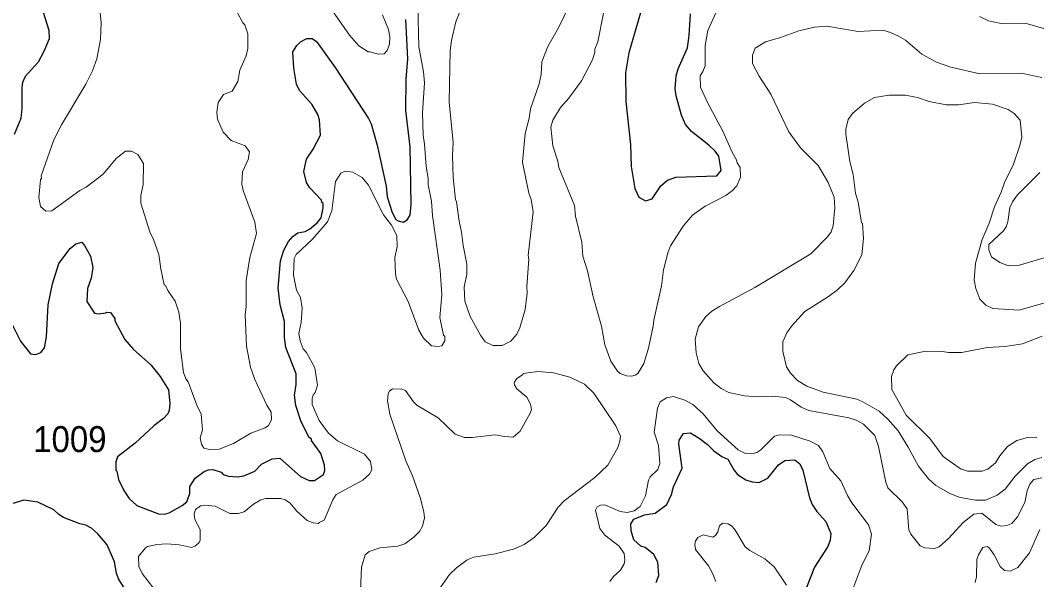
# Model space of a CAD drawing. Extents: x 447.8 to 473.9, y 7733.1 to 7760.8.
# Drawn here: x 464.533 to 467.663, y 7756.976 to 7758.7 of the extents above; entities that cross this region are included whole.
import ezdxf

# ---------------------------------------------------------------- set-up
doc = ezdxf.new("R2010")
doc.units = 0
doc.header["$LTSCALE"] = 0.032
doc.layers.add('1', color=7, linetype='Continuous', lineweight=25)
doc.layers.add('2', color=7, linetype='Continuous', lineweight=13)
doc.layers.add('21', color=7, linetype='Continuous')

msp = doc.modelspace()

# ---------------------------------------------------------------- linework, layer by layer
at = {"layer": '1'}
for points in [[(464.5266, 7758.8262), (464.5504, 7758.8118), (464.5646, 7758.7974), (464.5977, 7758.7415), (464.6207, 7758.6694), (464.6222, 7758.6422), (464.6056, 7758.6031), (464.5875, 7758.5706), (464.5479, 7758.5262), (464.5396, 7758.508), (464.5373, 7758.4926), (464.538, 7758.4273), (464.5341, 7758.3964), (464.514, 7758.348)], [(465.4233, 7758.0563), (465.4473, 7758.0757), (465.4591, 7758.091), (465.4655, 7758.1219), (465.4655, 7758.1351), (465.4615, 7758.1384), (465.4602, 7758.1456), (465.4241, 7758.1834), (465.4144, 7758.2001), (465.4062, 7758.2338), (465.4138, 7758.2718), (465.4352, 7758.3026), (465.4574, 7758.3459), (465.4543, 7758.3925), (465.4494, 7758.4089), (465.4304, 7758.4406), (465.3926, 7758.4831), (465.3831, 7758.5031), (465.3749, 7758.5519), (465.3726, 7758.6025), (465.3841, 7758.6222), (465.3961, 7758.6327), (465.4155, 7758.6435), (465.4321, 7758.6435), (465.4449, 7758.6346), (465.5027, 7758.5538), (465.6052, 7758.3968), (465.6135, 7758.3804), (465.6324, 7758.3152), (465.6593, 7758.1884), (465.6627, 7758.1553), (465.6781, 7758.1072), (465.6893, 7758.086), (465.6961, 7758.0812), (465.712, 7758.0779), (465.7248, 7758.0841), (465.734, 7758.0995), (465.7364, 7758.1319), (465.7332, 7758.3099), (465.7197, 7758.4214), (465.7213, 7758.5183), (465.7268, 7758.5806), (465.7197, 7758.7019)], [(466.4426, 7758.7221), (466.4073, 7758.5996), (466.397, 7758.5375), (466.3978, 7758.4497), (466.4121, 7758.3163), (466.4137, 7758.2489), (466.4257, 7758.1816), (466.4375, 7758.1541), (466.4588, 7758.1436), (466.4787, 7758.1493), (466.5054, 7758.1895), (466.5259, 7758.2071), (466.5517, 7758.2157), (466.6776, 7758.2205), (466.6915, 7758.2365), (466.6841, 7758.2808), (466.6731, 7758.296), (466.6537, 7758.3149), (466.6003, 7758.357), (466.5812, 7758.3788), (466.5693, 7758.4069), (466.5525, 7758.4663), (466.5493, 7758.4883), (466.5532, 7758.5288), (466.559, 7758.5503), (466.5874, 7758.6146), (466.5932, 7758.6526), (466.5965, 7758.7193)], [(465.3446, 7757.9907), (465.3584, 7758.0175), (465.3728, 7758.0346), (465.388, 7758.0441), (465.4097, 7758.0491), (465.4233, 7758.0563)], [(464.5071, 7757.7642), (464.5339, 7757.7102), (464.5638, 7757.6721), (464.5808, 7757.6692), (464.5962, 7757.6753), (464.6072, 7757.6897), (464.6134, 7757.724), (464.6183, 7757.8224), (464.632, 7757.887), (464.6511, 7757.9504), (464.6866, 7757.9962), (464.7038, 7758.0103), (464.7219, 7758.0153), (464.731, 7758.0059), (464.7487, 7757.9731), (464.7561, 7757.9375), (464.7514, 7757.9047), (464.7395, 7757.8726), (464.7377, 7757.8329), (464.7609, 7757.7971), (464.7733, 7757.7949), (464.7959, 7757.7979), (464.7981, 7757.8004), (464.8103, 7757.799), (464.824, 7757.7807), (464.8244, 7757.7733), (464.8549, 7757.7163), (464.8814, 7757.6848), (464.9346, 7757.6379), (464.9634, 7757.6019), (464.9892, 7757.5603), (464.9933, 7757.5188), (464.9917, 7757.4969), (464.9867, 7757.4868), (464.9735, 7757.4721), (464.9442, 7757.4499), (464.887, 7757.3965), (464.8324, 7757.3538), (464.8268, 7757.3393), (464.8267, 7757.3127), (464.8298, 7757.3096), (464.8356, 7757.2847), (464.8519, 7757.2505), (464.8679, 7757.2262), (464.8919, 7757.204), (464.9583, 7757.1781), (464.9765, 7757.1777), (464.991, 7757.1814), (465.0314, 7757.2039), (465.0453, 7757.2154), (465.055, 7757.2413), (465.0546, 7757.2632), (465.0715, 7757.2883), (465.0986, 7757.3085), (465.112, 7757.3146), (465.1256, 7757.3155), (465.1511, 7757.3067), (465.1581, 7757.3002), (465.1741, 7757.2946), (465.2023, 7757.293), (465.221, 7757.2953), (465.2551, 7757.31), (465.2753, 7757.3313), (465.3085, 7757.3484), (465.3318, 7757.3498), (465.3955, 7757.2933), (465.422, 7757.2814), (465.4393, 7757.2816), (465.4669, 7757.2994), (465.4703, 7757.3124), (465.4695, 7757.3285), (465.4585, 7757.3645), (465.4297, 7757.4043), (465.4292, 7757.4087), (465.4213, 7757.4153), (465.3972, 7757.4652), (465.381, 7757.5125), (465.3774, 7757.5439), (465.3829, 7757.5769), (465.3821, 7757.6105), (465.3507, 7757.6914), (465.3469, 7757.7219), (465.3468, 7757.7708), (465.3327, 7757.8223), (465.327, 7757.8742), (465.334, 7757.9581), (465.3446, 7757.9907)], [(466.4912, 7756.9674), (466.4995, 7756.9889), (466.4963, 7757.0301), (466.4837, 7757.0531), (466.457, 7757.075), (466.4442, 7757.0786), (466.4228, 7757.0981), (466.4138, 7757.1263), (466.4131, 7757.1482), (466.4226, 7757.1622), (466.455, 7757.1753), (466.4886, 7757.181), (466.5236, 7757.2077), (466.5388, 7757.2386), (466.5448, 7757.2618), (466.5716, 7757.319), (466.5614, 7757.3932), (466.5622, 7757.4056), (466.5758, 7757.426), (466.597, 7757.4277), (466.624, 7757.4117), (466.6489, 7757.3922), (466.6689, 7757.3722), (466.6931, 7757.3555), (466.7118, 7757.3467), (466.73, 7757.3141), (466.7414, 7757.2998), (466.7669, 7757.2836), (466.7873, 7757.2773), (466.8086, 7757.2755), (466.8351, 7757.2889), (466.8683, 7757.3291), (466.8876, 7757.3434), (466.918, 7757.3452), (466.9338, 7757.3331), (466.9427, 7757.3127), (466.9639, 7757.2281), (466.9718, 7757.2078), (466.9856, 7757.1858), (467.0135, 7757.1549), (467.0292, 7757.1183), (467.0269, 7757.0976), (467.0195, 7757.0781), (466.9787, 7757.0138), (466.9542, 7756.952)], [(464.8523, 7756.9502), (464.8349, 7756.9786), (464.8289, 7756.9957), (464.8233, 7757.0305), (464.8007, 7757.0833), (464.7716, 7757.1173), (464.7517, 7757.1345), (464.7345, 7757.1439), (464.7165, 7757.1482), (464.6663, 7757.1677), (464.6514, 7757.1767), (464.6363, 7757.1906), (464.5866, 7757.2146), (464.5432, 7757.2209), (464.5065, 7757.2096)]]:
    msp.add_lwpolyline(points, dxfattribs=at)
at = {"layer": '2'}
for points in [[(466.2397, 7758.779), (466.1908, 7758.6764), (466.1572, 7758.6189), (466.1389, 7758.5711), (466.1372, 7758.5324), (466.1309, 7758.5038), (466.1037, 7758.4272), (466.1003, 7758.3976), (466.0877, 7758.3502), (466.0796, 7758.2627), (466.0988, 7758.1665), (466.1067, 7758.1472), (466.1123, 7758.1091), (466.0972, 7757.9748), (466.0987, 7757.9629), (466.0924, 7757.8793), (466.0939, 7757.8583), (466.0882, 7757.8087), (466.0714, 7757.7514), (466.0618, 7757.7324), (466.0441, 7757.7102), (466.0173, 7757.6971), (465.9882, 7757.6971), (465.9645, 7757.7088), (465.9498, 7757.7289), (465.9179, 7757.7862), (465.9017, 7757.8343), (465.9, 7757.8773), (465.9079, 7757.9167), (465.9079, 7757.9477), (465.8966, 7758.0059), (465.892, 7758.0462), (465.884, 7758.0802), (465.8767, 7758.14), (465.8728, 7758.1472), (465.8663, 7758.2154), (465.8639, 7758.2827), (465.8662, 7758.3226), (465.8535, 7758.4478), (465.8567, 7758.6051), (465.8612, 7758.637), (465.8746, 7758.6949), (465.8971, 7758.7515)], [(464.7786, 7758.724), (464.7816, 7758.6917), (464.7803, 7758.6399), (464.7682, 7758.5807), (464.7555, 7758.5442), (464.7349, 7758.5028), (464.6593, 7758.3771), (464.6356, 7758.3313), (464.5967, 7758.2204), (464.5979, 7758.2132), (464.595, 7758.2082), (464.5902, 7758.1536), (464.5954, 7758.1259), (464.6116, 7758.111), (464.63, 7758.1122), (464.7163, 7758.1752), (464.736, 7758.1852), (464.7876, 7758.2257), (464.828, 7758.2732), (464.8571, 7758.2959), (464.8752, 7758.2966), (464.8952, 7758.2856), (464.9125, 7758.2582), (464.9109, 7758.1931), (464.9045, 7758.1595), (464.9045, 7758.136), (464.9314, 7758.0472), (464.9427, 7758.0244), (464.9593, 7757.9781), (464.9654, 7757.934), (464.9764, 7757.8844), (464.9798, 7757.8827), (464.9868, 7757.8673), (465.0093, 7757.8336), (465.0214, 7757.7997), (465.0262, 7757.7664), (465.0263, 7757.6871), (465.0359, 7757.6137), (465.0422, 7757.5948), (465.0494, 7757.5856), (465.0762, 7757.5137), (465.0903, 7757.4854), (465.0935, 7757.4373), (465.0872, 7757.4125), (465.0907, 7757.3937), (465.0978, 7757.3813), (465.1168, 7757.3764), (465.1452, 7757.3781), (465.1891, 7757.3954), (465.2429, 7757.4271), (465.2869, 7757.4435), (465.2971, 7757.451), (465.3067, 7757.4679), (465.3056, 7757.4917), (465.2926, 7757.5136), (465.2556, 7757.5926), (465.2414, 7757.6303), (465.2299, 7757.6951), (465.225, 7757.7914), (465.2282, 7757.8177), (465.2283, 7757.8981), (465.2396, 7757.9685), (465.2602, 7758.043), (465.2553, 7758.0773), (465.2195, 7758.1745), (465.2155, 7758.1941), (465.2171, 7758.2328), (465.2344, 7758.2704), (465.2386, 7758.2937), (465.225, 7758.3127), (465.1822, 7758.3287), (465.1573, 7758.3543), (465.1405, 7758.3944), (465.1385, 7758.4162), (465.1418, 7758.446), (465.1586, 7758.4705), (465.1851, 7758.4812), (465.2032, 7758.5112), (465.2094, 7758.5462), (465.2281, 7758.5897), (465.2338, 7758.6122), (465.2337, 7758.658), (465.2242, 7758.6854), (465.2184, 7758.6914), (465.1837, 7758.7577)], [(465.4331, 7758.0254), (465.4793, 7758.0789), (465.4919, 7758.112), (465.5041, 7758.203), (465.5201, 7758.2285), (465.5332, 7758.2349), (465.5571, 7758.2316), (465.586, 7758.2147), (465.6053, 7758.1918), (465.6514, 7758.1003), (465.6758, 7758.0681), (465.6928, 7758.036), (465.6931, 7758.0017), (465.6868, 7757.9681), (465.6884, 7757.9181), (465.6916, 7757.9022), (465.7271, 7757.8327), (465.7607, 7757.7446), (465.7749, 7757.7202), (465.7993, 7757.6958), (465.8201, 7757.6939), (465.8309, 7757.6964), (465.8406, 7757.7113), (465.8399, 7757.7252), (465.8366, 7757.729), (465.8247, 7757.7837), (465.8311, 7757.8536), (465.8262, 7757.9299), (465.8022, 7758.0979), (465.799, 7758.1424), (465.7894, 7758.1924), (465.7893, 7758.212), (465.783, 7758.2495), (465.7781, 7758.3175), (465.7734, 7758.3452), (465.7718, 7758.4148), (465.7781, 7758.5071), (465.7749, 7758.5403), (465.7605, 7758.6182), (465.7573, 7758.743)], [(465.4869, 7758.7386), (465.5465, 7758.6541), (465.5752, 7758.6206), (465.6044, 7758.6021), (465.6104, 7758.6027), (465.6348, 7758.595), (465.6533, 7758.5959), (465.6631, 7758.6063), (465.6704, 7758.6258), (465.6707, 7758.6497), (465.6668, 7758.6715), (465.6482, 7758.7167)], [(466.3295, 7758.7217), (466.312, 7758.6336), (466.3027, 7758.6103), (466.3023, 7758.6012), (466.2946, 7758.5778), (466.2614, 7758.5131), (466.2222, 7758.4594), (466.1967, 7758.4307), (466.1726, 7758.392), (466.1669, 7758.3707), (466.1726, 7758.3124), (466.1882, 7758.2657), (466.1916, 7758.246), (466.2392, 7758.1284), (466.2432, 7758.0958), (466.2622, 7758.0161), (466.2655, 7757.9724), (466.28, 7757.9276)], [(466.3724, 7757.6181), (466.3804, 7757.6112), (466.3995, 7757.6039), (466.4148, 7757.6026), (466.4268, 7757.6056), (466.4349, 7757.6111), (466.4534, 7757.6416), (466.4674, 7757.689), (466.4819, 7757.7565), (466.4836, 7757.7759), (466.5075, 7757.8815), (466.5141, 7757.9302), (466.528, 7757.9856), (466.5357, 7758.0049), (466.5739, 7758.0652), (466.6035, 7758.0992), (466.6425, 7758.127), (466.706, 7758.1595), (466.7268, 7758.1754), (466.7397, 7758.1895), (466.7511, 7758.2163), (466.7495, 7758.2461), (466.7402, 7758.2605), (466.7384, 7758.2694), (466.725, 7758.2928), (466.6968, 7758.3576), (466.6493, 7758.446), (466.6277, 7758.4937), (466.6262, 7758.5288), (466.6352, 7758.5417), (466.6422, 7758.5593), (466.6423, 7758.6215), (466.6506, 7758.6681), (466.6759, 7758.7247)], [(467.4874, 7758.7109), (467.5149, 7758.6978), (467.5538, 7758.6895), (467.6273, 7758.691), (467.6885, 7758.6736)], [(467.6788, 7758.523), (467.6207, 7758.5356), (467.4884, 7758.5348), (467.3987, 7758.5548), (467.3543, 7758.5707), (467.3098, 7758.5947), (467.2589, 7758.6379), (467.238, 7758.6511), (467.2132, 7758.6621), (467.1898, 7758.6687), (467.1129, 7758.6655), (467.0173, 7758.6814), (466.9792, 7758.6783), (466.9311, 7758.6671), (466.8737, 7758.6463), (466.8279, 7758.6332), (466.7965, 7758.6135), (466.7875, 7758.592), (466.7884, 7758.5663), (466.8088, 7758.5278), (466.8441, 7758.4717), (466.9003, 7758.356), (466.9356, 7758.307), (466.9899, 7758.252), (467.0207, 7758.2001), (467.0398, 7758.1541), (467.0414, 7758.1212), (467.0366, 7758.0658), (467.0299, 7758.0473), (467.0193, 7758.0325), (466.9672, 7757.9797), (466.7953, 7757.8757), (466.6861, 7757.8177), (466.663, 7757.8029), (466.6444, 7757.7866), (466.6215, 7757.7551), (466.6118, 7757.717), (466.6142, 7757.6743), (466.6227, 7757.6416), (466.6363, 7757.6195), (466.6691, 7757.5827), (466.6917, 7757.565), (466.7153, 7757.5523), (466.7634, 7757.5424), (466.8046, 7757.5392), (466.8497, 7757.5407), (466.8897, 7757.5367), (466.9054, 7757.5302), (466.9379, 7757.5076), (466.961, 7757.4968), (467.0844, 7757.4743), (467.1074, 7757.4677), (467.1298, 7757.4548), (467.1648, 7757.4202), (467.176, 7757.3863), (467.1987, 7757.2764), (467.2046, 7757.2586), (467.2485, 7757.2157), (467.2638, 7757.1943), (467.2692, 7757.1292), (467.2754, 7757.1154), (467.3038, 7757.0799), (467.3187, 7757.0739), (467.3489, 7757.0718), (467.3625, 7757.0766), (467.3923, 7757.1037), (467.4363, 7757.1518), (467.4698, 7757.1777), (467.494, 7757.1808), (467.5373, 7757.1456), (467.5535, 7757.1409), (467.5709, 7757.143), (467.5861, 7757.1488), (467.6037, 7757.1691), (467.6262, 7757.2139), (467.6341, 7757.2493), (467.6423, 7757.27), (467.6542, 7757.2843), (467.6794, 7757.289)], [(467.1134, 7758.1386), (467.1055, 7758.1672), (467.0975, 7758.2248), (467.0876, 7758.2646), (467.0751, 7758.3489), (467.0754, 7758.3645), (467.0821, 7758.394), (467.096, 7758.4121), (467.1328, 7758.4441), (467.164, 7758.4618), (467.2091, 7758.469), (467.2581, 7758.469), (467.2957, 7758.4612), (467.3315, 7758.4489), (467.3839, 7758.4392), (467.422, 7758.4386), (467.4718, 7758.4458), (467.5274, 7758.4409), (467.575, 7758.4251), (467.5935, 7758.4123), (467.6118, 7758.3915), (467.617, 7758.3394), (467.6114, 7758.3136), (467.5915, 7758.2566), (467.5639, 7758.2001), (467.5538, 7758.17), (467.5331, 7758.1246), (467.5165, 7758.0748), (467.4956, 7758.0241), (467.4743, 7757.9507), (467.4703, 7757.8995), (467.4759, 7757.8731), (467.4876, 7757.8404), (467.5065, 7757.822)], [(467.7038, 7757.973), (467.606, 7757.944), (467.5764, 7757.9431), (467.5499, 7757.9535), (467.5244, 7757.9707), (467.5153, 7757.9918), (467.516, 7758.0086), (467.5606, 7758.0511), (467.5692, 7758.0628), (467.5744, 7758.0787), (467.5809, 7758.1222), (467.5885, 7758.1405), (467.6042, 7758.1613), (467.6727, 7758.2307)], [(467.0995, 7757.9285), (467.1245, 7757.977), (467.1296, 7758.0274), (467.1271, 7758.0741), (467.1238, 7758.0755), (467.1134, 7758.1386)], [(465.3961, 7757.845), (465.3839, 7757.8683), (465.3742, 7757.9136), (465.3758, 7757.9652), (465.3825, 7757.978), (465.4331, 7758.0254)], [(466.28, 7757.9276), (466.2976, 7757.8474), (466.3224, 7757.7564), (466.3328, 7757.699), (466.3512, 7757.6491), (466.3724, 7757.6181)], [(467.6787, 7757.3524), (467.6577, 7757.3464), (467.6348, 7757.3327), (467.5967, 7757.2945), (467.5664, 7757.2546), (467.5419, 7757.2363), (467.505, 7757.221), (467.4752, 7757.2202), (467.4274, 7757.229), (467.3974, 7757.24), (467.3522, 7757.2661), (467.3304, 7757.2862), (467.2996, 7757.3254), (467.2674, 7757.3844), (467.2364, 7757.4339), (467.2058, 7757.4693), (467.1782, 7757.4946), (467.1279, 7757.5239), (467.1093, 7757.5317), (467.0051, 7757.5535), (466.9551, 7757.572), (466.9267, 7757.589), (466.9053, 7757.6121), (466.893, 7757.6316), (466.8812, 7757.6788), (466.8813, 7757.709), (466.8936, 7757.7365), (466.9081, 7757.7569), (466.949, 7757.8019), (467.0216, 7757.8479), (467.0497, 7757.8688), (467.0724, 7757.8908), (467.0995, 7757.9285)], [(464.9602, 7756.9265), (464.9081, 7756.9951), (464.898, 7757.0158), (464.8973, 7757.0468), (464.9188, 7757.0741), (464.9243, 7757.0776), (464.9532, 7757.0836), (464.9838, 7757.0862), (465.0218, 7757.0832), (465.0608, 7757.0751), (465.0727, 7757.0799), (465.0838, 7757.0907), (465.0871, 7757.0979), (465.0872, 7757.1304), (465.07, 7757.161), (465.0681, 7757.1789), (465.0728, 7757.192), (465.0882, 7757.203), (465.1012, 7757.2057), (465.1331, 7757.2019), (465.1782, 7757.1794), (465.2038, 7757.1792), (465.2228, 7757.1842), (465.2509, 7757.2083), (465.2735, 7757.2213), (465.2884, 7757.2257), (465.3356, 7757.2257), (465.3484, 7757.2217), (465.363, 7757.2126), (465.3841, 7757.1869), (465.4167, 7757.1585), (465.4346, 7757.1505), (465.4515, 7757.1489), (465.4528, 7757.1518), (465.4684, 7757.1591), (465.4956, 7757.2219), (465.5053, 7757.2381), (465.5876, 7757.2828), (465.6087, 7757.3009), (465.616, 7757.3137), (465.6112, 7757.3398), (465.5924, 7757.3626), (465.5093, 7757.4033), (465.4818, 7757.4267), (465.4536, 7757.4658), (465.4319, 7757.5159), (465.432, 7757.5336), (465.4351, 7757.5438), (465.4414, 7757.5523), (465.4478, 7757.5752), (465.44, 7757.6282), (465.4138, 7757.6756), (465.4042, 7757.6873), (465.3948, 7757.7118), (465.3902, 7757.734), (465.3974, 7757.7683), (465.4013, 7757.8125), (465.3961, 7757.845)], [(467.5065, 7757.822), (467.5283, 7757.811), (467.6095, 7757.8062), (467.7061, 7757.8337)], [(467.6641, 7757.4149), (467.6352, 7757.4142), (467.6016, 7757.4048), (467.5734, 7757.3863), (467.5498, 7757.3575), (467.5364, 7757.3361), (467.513, 7757.3161), (467.4954, 7757.31), (467.4502, 7757.31), (467.428, 7757.317), (467.3749, 7757.3548), (467.3345, 7757.4106), (467.2607, 7757.4825), (467.2172, 7757.5618), (467.2163, 7757.6016), (467.2235, 7757.622), (467.2318, 7757.635), (467.2667, 7757.6689), (467.3213, 7757.6794), (467.3735, 7757.6786), (467.3919, 7757.6755), (467.4327, 7757.6762), (467.5102, 7757.6915), (467.5663, 7757.6939), (467.6199, 7757.7023), (467.6804, 7757.7264)], [(465.8046, 7756.9194), (465.8545, 7756.9912), (465.8759, 7757.0124), (465.9093, 7757.0368), (465.9295, 7757.0448), (465.995, 7757.0556), (466.0519, 7757.0701), (466.0845, 7757.0843), (466.1158, 7757.1059), (466.1521, 7757.1422), (466.1895, 7757.1988), (466.2075, 7757.2191), (466.3026, 7757.2909), (466.3425, 7757.3282), (466.3727, 7757.3826), (466.3794, 7757.4024), (466.3809, 7757.4181), (466.3672, 7757.4502), (466.299, 7757.5505), (466.27, 7757.578), (466.2254, 7757.6001), (466.1748, 7757.6128), (466.1267, 7757.6169), (466.0817, 7757.6106), (466.081, 7757.6075), (466.0611, 7757.5951), (466.054, 7757.5823), (466.0546, 7757.5756), (466.0618, 7757.5635), (466.0932, 7757.5381), (466.1042, 7757.5162), (466.1068, 7757.5004), (466.1033, 7757.4885), (466.0727, 7757.4337), (466.0503, 7757.415), (466.0245, 7757.4164), (465.9953, 7757.4222), (465.9247, 7757.4142), (465.9012, 7757.4142), (465.8725, 7757.4239), (465.8193, 7757.474), (465.7538, 7757.5131), (465.7435, 7757.5234), (465.7195, 7757.5583), (465.7075, 7757.5632), (465.6793, 7757.5633), (465.6704, 7757.5571), (465.6658, 7757.5489), (465.6634, 7757.5266), (465.6706, 7757.4861), (465.7202, 7757.3419), (465.7407, 7757.2957), (465.7643, 7757.2292), (465.7757, 7757.1844), (465.7773, 7757.1665), (465.7713, 7757.1403), (465.7622, 7757.1242), (465.745, 7757.1063), (465.7172, 7757.0863), (465.6952, 7757.0788), (465.6399, 7757.0733), (465.6072, 7757.0625), (465.5948, 7757.052), (465.5833, 7757.0138), (465.5809, 7756.9433)], [(467.0783, 7756.8971), (467.1249, 7757.0208), (467.1469, 7757.0648), (467.1545, 7757.1154), (467.1455, 7757.1443), (467.0937, 7757.2126), (467.0802, 7757.2347), (467.06, 7757.28), (467.0263, 7757.3186), (467.004, 7757.3694), (466.9915, 7757.3891), (466.965, 7757.4025), (466.9083, 7757.4205), (466.8705, 7757.4222), (466.8555, 7757.418), (466.8132, 7757.3759), (466.8016, 7757.368), (466.7902, 7757.3645), (466.7642, 7757.3658), (466.7433, 7757.3759), (466.6786, 7757.4347), (466.6361, 7757.4868), (466.6037, 7757.5159), (466.5798, 7757.529), (466.5445, 7757.5399), (466.5226, 7757.5361), (466.5033, 7757.5235), (466.4948, 7757.5044), (466.4853, 7757.4303), (466.498, 7757.3889), (466.5026, 7757.3332), (466.4964, 7757.315), (466.4732, 7757.293), (466.4675, 7757.2819), (466.4586, 7757.2337), (466.4421, 7757.2016), (466.4239, 7757.1879), (466.402, 7757.1825), (466.38, 7757.1862), (466.3335, 7757.2064), (466.3202, 7757.2057), (466.3098, 7757.1999), (466.3041, 7757.1897), (466.3175, 7757.133), (466.3336, 7757.1129), (466.3774, 7757.0793), (466.393, 7757.0567), (466.3945, 7757.0353), (466.3922, 7757.0241), (466.3809, 7757.0053), (466.36, 7756.9852), (466.3484, 7756.9698)], [(466.6751, 7756.9702), (466.6649, 7756.9959), (466.6522, 7757.0179), (466.6119, 7757.0685), (466.6102, 7757.0836), (466.6122, 7757.0939), (466.6195, 7757.1053), (466.6359, 7757.1143), (466.6661, 7757.1065), (466.6739, 7757.1119), (466.6808, 7757.1234), (466.6863, 7757.1414), (466.6956, 7757.1501), (466.7127, 7757.148)], [(466.7127, 7757.148), (466.7233, 7757.1415), (466.733, 7757.1301), (466.7653, 7757.077), (466.7792, 7757.066), (466.8255, 7757.0399)], [(467.6731, 7757.1302), (467.6406, 7757.0585), (467.6049, 7757.013), (467.5811, 7757.0017), (467.5635, 7757.0036), (467.5505, 7757.0166), (467.5323, 7757.052), (467.5172, 7757.0736), (467.5104, 7757.0781), (467.4976, 7757.0749), (467.4835, 7757.0521), (467.479, 7757.0382), (467.4774, 7756.9849), (467.4741, 7756.9669)], [(466.8255, 7757.0399), (466.8544, 7757.0152), (466.8922, 7756.9585)]]:
    msp.add_lwpolyline(points, dxfattribs=at)

# ---------------------------------------------------------------- texts
at = {"layer": '21', "width": 0.95}
msp.add_text('1009', height=0.08, dxfattribs=at).set_placement((464.5724, 7757.3688))

doc.saveas('drawing.dxf')
